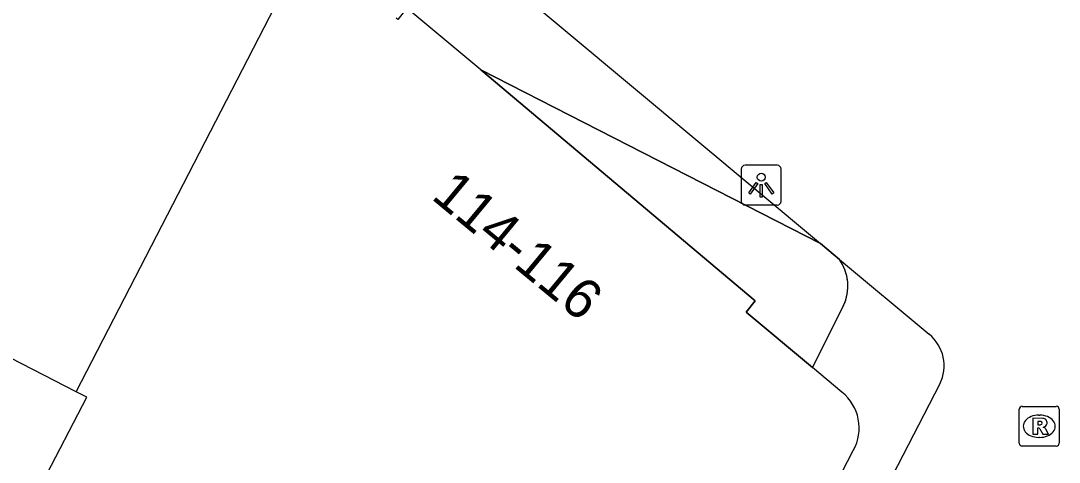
# Model space of a CAD drawing. Extents: x 161087 to 161922, y 382574 to 383873.
# Drawn here: x 161568.16 to 161594.19, y 383074.04 to 383085.12 of the extents above; entities that cross this region are included whole.
import ezdxf

# ---------------------------------------------------------------- set-up
doc = ezdxf.new("R2010")
doc.units = 0
for name, color, linetype in [('IMGEO_Lichtpunt', 7, 'Continuous'), ('IMGEO_Pand', 7, 'Continuous'), ('IMGEO_Pand_nummerreeks', 7, 'Continuous'), ('IMGEO_Pand_overbouw', 7, 'Continuous'), ('IMGEO_Rioolput', 7, 'Continuous'), ('IMGEO_Voetgangersgebied_open', 7, 'Continuous')]:
    doc.layers.add(name, color=color, linetype=linetype)

msp = doc.modelspace()

# ---------------------------------------------------------------- linework, layer by layer
at = {"layer": 'IMGEO_Lichtpunt'}
for p, q in [((161586.223, 383081.399), (161586.223, 383080.592)), ((161586.223, 383081.399), (161586.223, 383080.592)), ((161587.125, 383081.494), (161586.317, 383081.494)), ((161587.125, 383081.494), (161586.317, 383081.494)), ((161587.219, 383080.592), (161587.219, 383081.399)), ((161587.219, 383080.592), (161587.219, 383081.399)), ((161586.317, 383080.498), (161587.125, 383080.498)), ((161586.317, 383080.498), (161587.125, 383080.498))]:
    msp.add_line(p, q, dxfattribs=at)
for points in [[(161586.597, 383081.063), (161586.636, 383081.035), (161586.448, 383080.773), (161586.41, 383080.8), (161586.597, 383081.063)], [(161586.809, 383081.035), (161586.847, 383081.062), (161587.034, 383080.8), (161586.995, 383080.772), (161586.809, 383081.035)], [(161586.699, 383081.015), (161586.746, 383081.015), (161586.746, 383080.693), (161586.699, 383080.693), (161586.699, 383081.015)]]:
    msp.add_lwpolyline(points, dxfattribs=at)
msp.add_circle((161586.722, 383081.197), 0.0994, dxfattribs=at)
for centre, start, end in [((161586.317, 383081.399), 90, 180), ((161586.317, 383081.399), 90, 180), ((161587.125, 383081.399), 0, 90), ((161587.125, 383081.399), 0, 90), ((161586.317, 383080.592), 180, 270), ((161586.317, 383080.592), 180, 270), ((161587.125, 383080.592), 270, 0), ((161587.125, 383080.592), 270, 360)]:
    msp.add_arc(centre, 0.0946, start, end, dxfattribs=at)
at = {"layer": 'IMGEO_Pand'}
for points in [[(161569.549, 383075.808), (161574.532, 383085.467), (161574.238, 383085.619)], [(161579.693, 383083.893), (161577.836, 383085.436), (161577.615, 383085.151), (161577.569, 383085.188)], [(161588.01, 383076.423), (161586.346, 383077.81), (161586.573, 383078.094), (161579.693, 383083.893)], [(161569.549, 383075.808), (161556.522, 383082.525)], [(161588.745, 383075.803), (161588.01, 383076.423)], [(161572.063, 383068.429), (161573.019, 383070.284), (161573.436, 383071.093), (161568.708, 383073.531), (161569.812, 383075.673), (161569.549, 383075.808)], [(161569.17, 383045.288), (161569.538, 383045.116), (161570.142, 383046.401), (161572.092, 383045.41), (161573.286, 383044.801), (161573.706, 383044.585), (161573.749, 383044.603), (161574.358, 383045.765), (161582.98, 383062.581), (161589.03, 383074.337)]]:
    msp.add_lwpolyline(points, dxfattribs=at)
msp.add_arc((161588.021, 383074.902), 1.156, 330.7707, 51.2322, dxfattribs=at)
at = {"layer": 'IMGEO_Pand_overbouw'}
msp.add_lwpolyline([(161579.693, 383083.893), (161586.573, 383078.094), (161586.346, 383077.81), (161588.01, 383076.423), (161588.788, 383077.972), (161588.841, 383078.111), (161588.876, 383078.258), (161588.893, 383078.412), (161588.889, 383078.567), (161588.865, 383078.721), (161588.821, 383078.869), (161588.759, 383079.008), (161588.682, 383079.134), (161588.209, 383079.529)], close=True, dxfattribs=at)
at = {"layer": 'IMGEO_Rioolput'}
for p, q in [((161593.191, 383074.519), (161593.191, 383075.371)), ((161593.266, 383075.445), (161594.118, 383075.445)), ((161594.192, 383075.371), (161594.192, 383074.519)), ((161593.679, 383075.225), (161593.704, 383075.225)), ((161593.702, 383074.665), (161593.677, 383074.665)), ((161594.118, 383074.445), (161593.266, 383074.445))]:
    msp.add_line(p, q, dxfattribs=at)
for points in [[(161593.191, 383074.519), (161593.191, 383075.371)], [(161593.266, 383075.445), (161594.118, 383075.445)], [(161594.192, 383075.371), (161594.192, 383074.519)], [(161593.78, 383075.143), (161593.528, 383075.145), (161593.528, 383074.745)], [(161593.706, 383075.064), (161593.652, 383075.064), (161593.652, 383074.983)], [(161593.528, 383074.745), (161593.652, 383074.745), (161593.652, 383074.907), (161593.663, 383074.907)], [(161593.652, 383074.983), (161593.704, 383074.983)], [(161593.71, 383074.878), (161593.781, 383074.745), (161593.921, 383074.745), (161593.856, 383074.871)], [(161594.118, 383074.445), (161593.266, 383074.445)]]:
    msp.add_lwpolyline(points, dxfattribs=at)
for centre, radius, start, end in [((161593.268, 383075.369), 0.0765, 91.552, 178.448), ((161593.268, 383075.369), 0.0765, 91.552, 178.448), ((161594.116, 383075.369), 0.0765, 1.552, 88.448), ((161594.116, 383075.369), 0.0765, 1.552, 88.448), ((161593.712, 383074.968), 0.0964, 77.0061, 93.1865), ((161593.726, 383075.025), 0.0378, 276.6634, 79.6772), ((161593.779, 383075.033), 0.109, 350.3612, 89.416), ((161593.662, 383074.854), 0.0533, 26.0293, 88.6989), ((161593.688, 383075.172), 0.19, 274.7715, 282.9687), ((161593.777, 383075.033), 0.112, 277.5842, 350.9817), ((161593.761, 383074.818), 0.108, 29.5134, 73.7905), ((161593.268, 383074.521), 0.0765, 181.552, 268.448), ((161593.268, 383074.521), 0.0765, 181.552, 268.448), ((161594.116, 383074.521), 0.0765, 271.552, 358.448), ((161594.116, 383074.521), 0.0765, 271.552, 358.448)]:
    msp.add_arc(centre, radius, start, end, dxfattribs=at)
for centre, major_axis, ratio, start_param, end_param in [((161593.678, 383074.945), (-0.387, 0.002), 0.722429, 4.712389, 7.853982), ((161593.703, 383074.945), (-0.39, 0.002), 0.717154, 1.570796, 4.712389)]:
    msp.add_ellipse(centre, major_axis=major_axis, ratio=ratio, start_param=start_param, end_param=end_param, dxfattribs=at)
at = {"layer": 'IMGEO_Voetgangersgebied_open'}
for points in [[(161578.729, 383087.457), (161588.209, 383079.529)], [(161579.693, 383083.893), (161588.209, 383079.529)], [(161588.209, 383079.529), (161588.682, 383079.134)], [(161588.682, 383079.134), (161590.93, 383077.254)], [(161588.788, 383077.972), (161588.01, 383076.423)], [(161591.2, 383076.006), (161588.677, 383071.118)]]:
    msp.add_lwpolyline(points, dxfattribs=at)
for centre, radius, start, end in [((161587.716, 383078.46), 1.178, 335.5221, 34.9023), ((161590.29, 383076.462), 1.018, 333.3523, 51.0629)]:
    msp.add_arc(centre, radius, start, end, dxfattribs=at)

# ---------------------------------------------------------------- texts
at = {"layer": 'IMGEO_Pand_nummerreeks'}
msp.add_text('114-116', height=1, rotation=320.3742, dxfattribs=at).set_placement((161578.422, 383080.672))

doc.saveas('drawing.dxf')
